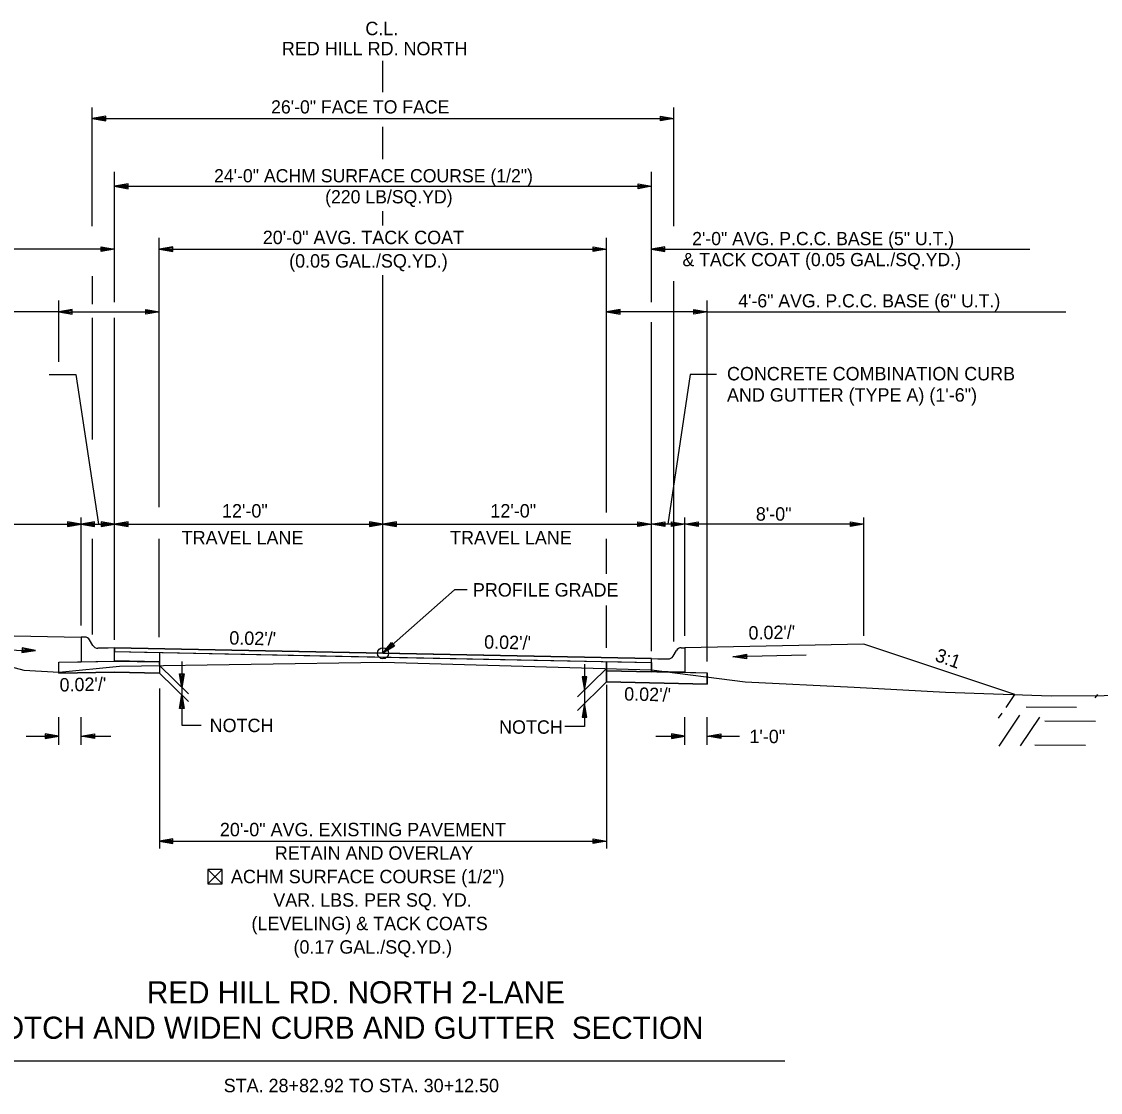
# Model space of a CAD drawing. Extents: x 1001270 to 1003428, y 1840152 to 1842912.
# Drawn here: x 1001334.82 to 1001383.06, y 1841178.76 to 1841226.64 of the extents above; entities that cross this region are included whole.
import ezdxf

# ---------------------------------------------------------------- set-up
doc = ezdxf.new("R2010")
doc.units = 0
for name, color, linetype in [('10', 7, 'Continuous'), ('19', 7, 'Continuous'), ('20', 7, 'Continuous'), ('8', 7, 'Continuous')]:
    doc.layers.add(name, color=color, linetype=linetype)

# ---------------------------------------------------------------- blocks, each defined once
blk = doc.blocks.new('TM')
at = {"layer": '8'}
for p, q in [((-120.309, 21.181), (-119.787, -20.829)), ((0, 0), (-120.309, 21.181)), ((-31.382, 2.945), (-120.176, 10.512)), ((-119.787, -20.829), (0, 0)), ((-119.911, -10.826), (-31.307, -3.057))]:
    blk.add_line(p, q, dxfattribs=at)

msp = doc.modelspace()

# ---------------------------------------------------------------- linework, layer by layer
at = {"layer": '10'}
for p, q in [((1001343.151, 1841188.733), (1001343.792, 1841188.091)), ((1001343.792, 1841188.733), (1001343.151, 1841188.091)), ((1001343.532, 1841188.091), (1001343.543, 1841188.091))]:
    msp.add_line(p, q, dxfattribs=at)
msp.add_lwpolyline([(1001343.543, 1841188.091), (1001343.792, 1841188.091), (1001343.792, 1841188.733), (1001343.151, 1841188.733), (1001343.151, 1841188.091), (1001343.532, 1841188.091)], dxfattribs=at)
at = {"layer": '19'}
for p, q in [((1001350.984, 1841223.494), (1001350.984, 1841224.886)), ((1001337.984, 1841217.491), (1001337.984, 1841222.806)), ((1001363.988, 1841217.491), (1001363.988, 1841222.806)), ((1001338.584, 1841222.409), (1001337.984, 1841222.304)), ((1001337.984, 1841222.304), (1001363.988, 1841222.304)), ((1001337.984, 1841222.304), (1001338.584, 1841222.199)), ((1001338.584, 1841222.354), (1001338.144, 1841222.319)), ((1001338.144, 1841222.289), (1001338.584, 1841222.249)), ((1001338.584, 1841222.199), (1001338.584, 1841222.409)), ((1001363.388, 1841222.199), (1001363.388, 1841222.409)), ((1001363.388, 1841222.409), (1001363.988, 1841222.304)), ((1001363.388, 1841222.354), (1001363.828, 1841222.319)), ((1001363.988, 1841222.304), (1001363.388, 1841222.199)), ((1001363.828, 1841222.289), (1001363.388, 1841222.249)), ((1001350.984, 1841220.489), (1001350.984, 1841221.934)), ((1001338.984, 1841214.103), (1001338.984, 1841219.928)), ((1001362.987, 1841214.103), (1001362.987, 1841219.928)), ((1001339.584, 1841219.382), (1001338.984, 1841219.277)), ((1001338.984, 1841219.277), (1001339.584, 1841219.172)), ((1001338.984, 1841219.277), (1001362.987, 1841219.277)), ((1001339.584, 1841219.327), (1001339.144, 1841219.292)), ((1001339.584, 1841219.172), (1001339.584, 1841219.382)), ((1001362.388, 1841219.172), (1001362.388, 1841219.382)), ((1001362.388, 1841219.382), (1001362.988, 1841219.277)), ((1001362.388, 1841219.327), (1001362.828, 1841219.292)), ((1001362.988, 1841219.277), (1001362.388, 1841219.172)), ((1001339.144, 1841219.262), (1001339.584, 1841219.222)), ((1001362.828, 1841219.262), (1001362.388, 1841219.222)), ((1001350.984, 1841217.52), (1001350.984, 1841218.162)), ((1001340.983, 1841204.929), (1001340.983, 1841216.97)), ((1001360.984, 1841204.686), (1001360.984, 1841216.968)), ((1001338.983, 1841216.47), (1001322.086, 1841216.47)), ((1001338.383, 1841216.365), (1001338.383, 1841216.575)), ((1001338.383, 1841216.575), (1001338.983, 1841216.47)), ((1001338.383, 1841216.52), (1001338.823, 1841216.485)), ((1001338.983, 1841216.47), (1001338.383, 1841216.365)), ((1001338.823, 1841216.455), (1001338.383, 1841216.415)), ((1001338.99, 1841216.469), (1001338.984, 1841216.469)), ((1001340.983, 1841216.47), (1001360.983, 1841216.47)), ((1001341.584, 1841216.575), (1001340.984, 1841216.47)), ((1001340.984, 1841216.47), (1001341.584, 1841216.365)), ((1001341.584, 1841216.52), (1001341.144, 1841216.485)), ((1001341.144, 1841216.455), (1001341.584, 1841216.415)), ((1001341.584, 1841216.365), (1001341.584, 1841216.575)), ((1001360.384, 1841216.363), (1001360.384, 1841216.573)), ((1001360.384, 1841216.573), (1001360.984, 1841216.468)), ((1001360.384, 1841216.518), (1001360.824, 1841216.483)), ((1001360.984, 1841216.468), (1001360.384, 1841216.363)), ((1001360.824, 1841216.453), (1001360.384, 1841216.413)), ((1001363.586, 1841216.573), (1001362.986, 1841216.468)), ((1001362.986, 1841216.468), (1001363.586, 1841216.363)), ((1001362.988, 1841216.468), (1001379.91, 1841216.468)), ((1001363.586, 1841216.518), (1001363.146, 1841216.483)), ((1001363.146, 1841216.453), (1001363.586, 1841216.413)), ((1001363.586, 1841216.363), (1001363.586, 1841216.573)), ((1001337.984, 1841215.253), (1001337.984, 1841214.007)), ((1001350.984, 1841198.398), (1001350.984, 1841215.302)), ((1001363.988, 1841198.917), (1001363.988, 1841215.043)), ((1001336.484, 1841211.423), (1001336.484, 1841214.17)), ((1001365.484, 1841198.029), (1001365.484, 1841214.168)), ((1001336.484, 1841213.67), (1001320.267, 1841213.67)), ((1001337.084, 1841213.775), (1001336.484, 1841213.67)), ((1001336.484, 1841213.67), (1001337.084, 1841213.565)), ((1001336.484, 1841213.67), (1001340.984, 1841213.67)), ((1001337.084, 1841213.72), (1001336.644, 1841213.685)), ((1001336.644, 1841213.655), (1001337.084, 1841213.615)), ((1001337.084, 1841213.565), (1001337.084, 1841213.775)), ((1001340.384, 1841213.565), (1001340.384, 1841213.775)), ((1001340.384, 1841213.775), (1001340.984, 1841213.67)), ((1001340.384, 1841213.72), (1001340.824, 1841213.685)), ((1001340.984, 1841213.67), (1001340.384, 1841213.565)), ((1001340.824, 1841213.655), (1001340.384, 1841213.615)), ((1001361.584, 1841213.773), (1001360.984, 1841213.668)), ((1001365.487, 1841213.668), (1001360.984, 1841213.668)), ((1001360.984, 1841213.668), (1001361.584, 1841213.563)), ((1001361.584, 1841213.718), (1001361.144, 1841213.683)), ((1001361.144, 1841213.653), (1001361.584, 1841213.613)), ((1001361.584, 1841213.563), (1001361.584, 1841213.773)), ((1001364.887, 1841213.563), (1001364.887, 1841213.773)), ((1001364.887, 1841213.773), (1001365.487, 1841213.668)), ((1001364.887, 1841213.718), (1001365.327, 1841213.683)), ((1001365.487, 1841213.668), (1001364.887, 1841213.563)), ((1001365.327, 1841213.653), (1001364.887, 1841213.613)), ((1001365.487, 1841213.668), (1001381.519, 1841213.668)), ((1001337.984, 1841213.401), (1001337.984, 1841207.955)), ((1001338.984, 1841198.998), (1001338.984, 1841213.401)), ((1001362.984, 1841198.485), (1001362.984, 1841213.2)), ((1001336.064, 1841210.859), (1001337.243, 1841210.859)), ((1001337.243, 1841210.859), (1001338.258, 1841204.167)), ((1001364.715, 1841210.859), (1001363.726, 1841204.167)), ((1001365.893, 1841210.859), (1001364.715, 1841210.859)), ((1001337.484, 1841199.643), (1001337.484, 1841204.467)), ((1001364.484, 1841199.176), (1001364.484, 1841204.467)), ((1001372.484, 1841199.176), (1001372.484, 1841204.467)), ((1001329.484, 1841204.167), (1001338.984, 1841204.167)), ((1001336.884, 1841204.272), (1001336.884, 1841204.062)), ((1001337.484, 1841204.167), (1001336.884, 1841204.272)), ((1001337.324, 1841204.182), (1001336.884, 1841204.217)), ((1001336.884, 1841204.062), (1001337.484, 1841204.167)), ((1001336.884, 1841204.112), (1001337.324, 1841204.152)), ((1001338.084, 1841204.272), (1001337.484, 1841204.167)), ((1001337.484, 1841204.167), (1001338.084, 1841204.062)), ((1001338.084, 1841204.217), (1001337.644, 1841204.182)), ((1001337.644, 1841204.152), (1001338.084, 1841204.112)), ((1001338.084, 1841204.062), (1001338.084, 1841204.272)), ((1001338.384, 1841204.272), (1001338.384, 1841204.062)), ((1001338.984, 1841204.167), (1001338.384, 1841204.272)), ((1001338.824, 1841204.182), (1001338.384, 1841204.217)), ((1001338.384, 1841204.062), (1001338.984, 1841204.167)), ((1001338.384, 1841204.112), (1001338.824, 1841204.152)), ((1001339.584, 1841204.272), (1001338.984, 1841204.167)), ((1001338.984, 1841204.167), (1001350.984, 1841204.167)), ((1001338.984, 1841204.167), (1001339.584, 1841204.062)), ((1001339.584, 1841204.217), (1001339.144, 1841204.182)), ((1001339.144, 1841204.152), (1001339.584, 1841204.112)), ((1001339.584, 1841204.062), (1001339.584, 1841204.272)), ((1001350.384, 1841204.272), (1001350.384, 1841204.062)), ((1001350.984, 1841204.167), (1001350.384, 1841204.272)), ((1001350.824, 1841204.182), (1001350.384, 1841204.217)), ((1001350.384, 1841204.062), (1001350.984, 1841204.167)), ((1001350.384, 1841204.112), (1001350.824, 1841204.152)), ((1001351.584, 1841204.272), (1001350.984, 1841204.167)), ((1001350.984, 1841204.167), (1001362.984, 1841204.167)), ((1001350.984, 1841204.167), (1001351.584, 1841204.062)), ((1001351.584, 1841204.217), (1001351.144, 1841204.182)), ((1001351.144, 1841204.152), (1001351.584, 1841204.112)), ((1001351.584, 1841204.062), (1001351.584, 1841204.272)), ((1001362.384, 1841204.062), (1001362.384, 1841204.272)), ((1001362.384, 1841204.272), (1001362.984, 1841204.167)), ((1001362.384, 1841204.217), (1001362.824, 1841204.182)), ((1001362.984, 1841204.167), (1001362.384, 1841204.062)), ((1001362.824, 1841204.152), (1001362.384, 1841204.112)), ((1001362.984, 1841204.167), (1001363.584, 1841204.272)), ((1001372.484, 1841204.167), (1001362.984, 1841204.167)), ((1001363.584, 1841204.062), (1001362.984, 1841204.167)), ((1001363.144, 1841204.182), (1001363.584, 1841204.217)), ((1001363.584, 1841204.112), (1001363.144, 1841204.152)), ((1001363.584, 1841204.272), (1001363.584, 1841204.062)), ((1001363.884, 1841204.062), (1001363.884, 1841204.272)), ((1001363.884, 1841204.272), (1001364.484, 1841204.167)), ((1001363.884, 1841204.217), (1001364.324, 1841204.182)), ((1001364.484, 1841204.167), (1001363.884, 1841204.062)), ((1001364.324, 1841204.152), (1001363.884, 1841204.112)), ((1001364.484, 1841204.167), (1001365.084, 1841204.272)), ((1001365.084, 1841204.062), (1001364.484, 1841204.167)), ((1001364.644, 1841204.182), (1001365.084, 1841204.217)), ((1001365.084, 1841204.112), (1001364.644, 1841204.152)), ((1001365.084, 1841204.272), (1001365.084, 1841204.062)), ((1001371.884, 1841204.062), (1001371.884, 1841204.272)), ((1001371.884, 1841204.272), (1001372.484, 1841204.167)), ((1001371.884, 1841204.217), (1001372.324, 1841204.182)), ((1001372.484, 1841204.167), (1001371.884, 1841204.062)), ((1001372.324, 1841204.152), (1001371.884, 1841204.112)), ((1001337.984, 1841203.516), (1001337.984, 1841199.24)), ((1001340.983, 1841199.119), (1001340.983, 1841203.516)), ((1001360.984, 1841201.943), (1001360.984, 1841203.516)), ((1001360.984, 1841198.634), (1001360.984, 1841200.531)), ((1001329.474, 1841199.284), (1001337.474, 1841199.123)), ((1001337.65, 1841199.123), (1001337.484, 1841199.123)), ((1001337.484, 1841199.123), (1001337.484, 1841198.789)), ((1001337.484, 1841198.789), (1001337.484, 1841198.608)), ((1001337.484, 1841198.608), (1001337.484, 1841198.015)), ((1001338.012, 1841198.747), (1001337.866, 1841198.998)), ((1001338.699, 1841198.632), (1001338.234, 1841198.623)), ((1001338.984, 1841198.638), (1001338.699, 1841198.632)), ((1001338.699, 1841198.632), (1001338.699, 1841198.632)), ((1001338.699, 1841198.632), (1001338.699, 1841198.632)), ((1001338.984, 1841198.638), (1001350.984, 1841198.398)), ((1001350.984, 1841198.398), (1001351.363, 1841198.874)), ((1001351.501, 1841198.718), (1001350.984, 1841198.398)), ((1001351.095, 1841198.511), (1001351.395, 1841198.831)), ((1001351.468, 1841198.75), (1001351.114, 1841198.493)), ((1001351.363, 1841198.874), (1001351.501, 1841198.718)), ((1001364.317, 1841198.643), (1001364.484, 1841198.643)), ((1001372.484, 1841198.804), (1001364.484, 1841198.643)), ((1001364.484, 1841198.643), (1001364.484, 1841198.309)), ((1001379.241, 1841196.552), (1001372.484, 1841198.804)), ((1001379.241, 1841196.552), (1001372.484, 1841198.804)), ((1001338.984, 1841198.471), (1001350.984, 1841198.231)), ((1001338.984, 1841198.471), (1001340.984, 1841198.431)), ((1001338.984, 1841198.054), (1001338.984, 1841198.471)), ((1001338.984, 1841198.054), (1001340.984, 1841198.014)), ((1001340.984, 1841198.014), (1001338.984, 1841198.054)), ((1001340.984, 1841198.431), (1001340.984, 1841197.514)), ((1001340.984, 1841198.431), (1001340.984, 1841197.9)), ((1001350.984, 1841198.398), (1001362.984, 1841198.158)), ((1001350.984, 1841198.231), (1001362.984, 1841197.991)), ((1001362.984, 1841198.158), (1001363.268, 1841198.152)), ((1001363.268, 1841198.152), (1001363.268, 1841198.152)), ((1001363.268, 1841198.152), (1001363.268, 1841198.152)), ((1001363.268, 1841198.152), (1001363.734, 1841198.143)), ((1001363.955, 1841198.267), (1001364.101, 1841198.518)), ((1001364.484, 1841198.309), (1001364.484, 1841198.128)), ((1001364.484, 1841198.128), (1001364.484, 1841197.548)), ((1001336.484, 1841197.995), (1001337.484, 1841198.015)), ((1001336.484, 1841197.504), (1001336.484, 1841197.995)), ((1001337.484, 1841198.015), (1001338.984, 1841198.045)), ((1001338.984, 1841198.045), (1001340.984, 1841198.014)), ((1001340.984, 1841197.9), (1001340.984, 1841198.014)), ((1001340.984, 1841198.014), (1001340.984, 1841197.514)), ((1001340.984, 1841197.853), (1001342.284, 1841196.58)), ((1001360.984, 1841197.716), (1001359.684, 1841196.444)), ((1001360.984, 1841198.031), (1001360.984, 1841197.114)), ((1001360.984, 1841198.031), (1001362.984, 1841197.991)), ((1001360.984, 1841197.614), (1001360.984, 1841198.031)), ((1001360.984, 1841197.614), (1001362.984, 1841197.574)), ((1001362.984, 1841197.574), (1001360.984, 1841197.614)), ((1001360.984, 1841197.614), (1001365.484, 1841197.528)), ((1001360.984, 1841197.114), (1001360.984, 1841197.614)), ((1001362.984, 1841197.991), (1001362.984, 1841197.574)), ((1001364.484, 1841197.548), (1001362.984, 1841197.578)), ((1001362.984, 1841197.574), (1001362.984, 1841197.574)), ((1001336.484, 1841197.504), (1001338.984, 1841197.554)), ((1001338.984, 1841197.554), (1001340.984, 1841197.514)), ((1001340.984, 1841197.514), (1001338.984, 1841197.554)), ((1001340.984, 1841197.514), (1001342.284, 1841196.242)), ((1001340.984, 1841197.514), (1001340.984, 1841197.514)), ((1001341.879, 1841197.474), (1001342.089, 1841197.474)), ((1001341.984, 1841196.874), (1001341.879, 1841197.474)), ((1001341.969, 1841197.034), (1001341.929, 1841197.474)), ((1001342.089, 1841197.474), (1001341.984, 1841196.874)), ((1001342.034, 1841197.474), (1001341.999, 1841197.034)), ((1001360.984, 1841197.114), (1001359.684, 1841195.842)), ((1001360.099, 1841197.347), (1001359.889, 1841197.347)), ((1001359.889, 1841197.347), (1001359.994, 1841196.747)), ((1001359.944, 1841197.347), (1001359.979, 1841196.907)), ((1001359.994, 1841196.747), (1001360.099, 1841197.347)), ((1001360.009, 1841196.907), (1001360.049, 1841197.347)), ((1001360.984, 1841197.114), (1001365.484, 1841197.024)), ((1001365.484, 1841197.024), (1001360.984, 1841197.114)), ((1001364.484, 1841197.548), (1001365.484, 1841197.528)), ((1001365.484, 1841197.024), (1001365.484, 1841197.528)), ((1001365.484, 1841197.528), (1001365.484, 1841197.024)), ((1001340.984, 1841196.816), (1001340.984, 1841189.666)), ((1001360.984, 1841196.985), (1001360.984, 1841189.666)), ((1001365.484, 1841197.024), (1001365.484, 1841197.024)), ((1001341.879, 1841195.936), (1001341.984, 1841196.536)), ((1001341.934, 1841195.936), (1001341.969, 1841196.376)), ((1001341.984, 1841196.536), (1001342.089, 1841195.936)), ((1001341.999, 1841196.376), (1001342.039, 1841195.936)), ((1001359.994, 1841196.145), (1001359.889, 1841195.545)), ((1001360.099, 1841195.545), (1001359.994, 1841196.145)), ((1001378.849, 1841195.968), (1001379.241, 1841196.551)), ((1001382.834, 1841196.402), (1001382.94, 1841196.552)), ((1001342.089, 1841195.936), (1001341.879, 1841195.936)), ((1001359.979, 1841195.985), (1001359.939, 1841195.545)), ((1001360.044, 1841195.545), (1001360.009, 1841195.985)), ((1001378.509, 1841195.5), (1001378.663, 1841195.725)), ((1001379.737, 1841196.007), (1001381.997, 1841195.985)), ((1001336.484, 1841194.308), (1001336.484, 1841195.547)), ((1001337.484, 1841194.308), (1001337.484, 1841195.547)), ((1001341.984, 1841195.188), (1001342.848, 1841195.188)), ((1001359.889, 1841195.545), (1001360.099, 1841195.545)), ((1001364.484, 1841194.308), (1001364.484, 1841195.547)), ((1001365.484, 1841194.308), (1001365.484, 1841195.547)), ((1001378.531, 1841194.251), (1001379.458, 1841195.633)), ((1001379.487, 1841194.253), (1001380.353, 1841195.541)), ((1001380.577, 1841195.378), (1001382.837, 1841195.356)), ((1001335.035, 1841194.687), (1001336.484, 1841194.687)), ((1001335.035, 1841194.687), (1001336.484, 1841194.687)), ((1001335.884, 1841194.792), (1001335.884, 1841194.582)), ((1001336.484, 1841194.687), (1001335.884, 1841194.792)), ((1001335.884, 1841194.792), (1001335.884, 1841194.582)), ((1001336.484, 1841194.687), (1001335.884, 1841194.792)), ((1001336.324, 1841194.702), (1001335.884, 1841194.737)), ((1001336.324, 1841194.702), (1001335.884, 1841194.737)), ((1001335.884, 1841194.582), (1001336.484, 1841194.687)), ((1001335.884, 1841194.582), (1001336.484, 1841194.687)), ((1001337.484, 1841194.687), (1001338.084, 1841194.792)), ((1001337.484, 1841194.687), (1001338.084, 1841194.792)), ((1001338.084, 1841194.582), (1001337.484, 1841194.687)), ((1001338.084, 1841194.582), (1001337.484, 1841194.687)), ((1001337.484, 1841194.687), (1001338.811, 1841194.687)), ((1001337.644, 1841194.702), (1001338.084, 1841194.737)), ((1001337.644, 1841194.702), (1001338.084, 1841194.737)), ((1001338.084, 1841194.792), (1001338.084, 1841194.582)), ((1001338.084, 1841194.792), (1001338.084, 1841194.582)), ((1001359.994, 1841195.117), (1001359.12, 1841195.117)), ((1001363.187, 1841194.687), (1001364.484, 1841194.687)), ((1001363.884, 1841194.792), (1001363.884, 1841194.582)), ((1001364.484, 1841194.687), (1001363.884, 1841194.792)), ((1001363.884, 1841194.792), (1001363.884, 1841194.582)), ((1001364.484, 1841194.687), (1001363.884, 1841194.792)), ((1001364.324, 1841194.702), (1001363.884, 1841194.737)), ((1001364.324, 1841194.702), (1001363.884, 1841194.737)), ((1001363.884, 1841194.582), (1001364.484, 1841194.687)), ((1001363.884, 1841194.582), (1001364.484, 1841194.687)), ((1001365.484, 1841194.687), (1001366.084, 1841194.792)), ((1001365.484, 1841194.687), (1001366.084, 1841194.792)), ((1001366.084, 1841194.582), (1001365.484, 1841194.687)), ((1001365.484, 1841194.687), (1001366.932, 1841194.687)), ((1001366.084, 1841194.582), (1001365.484, 1841194.687)), ((1001365.484, 1841194.687), (1001366.932, 1841194.687)), ((1001365.644, 1841194.702), (1001366.084, 1841194.737)), ((1001365.644, 1841194.702), (1001366.084, 1841194.737)), ((1001366.084, 1841194.792), (1001366.084, 1841194.582)), ((1001366.084, 1841194.792), (1001366.084, 1841194.582)), ((1001335.884, 1841194.632), (1001336.324, 1841194.672)), ((1001335.884, 1841194.632), (1001336.324, 1841194.672)), ((1001338.084, 1841194.632), (1001337.644, 1841194.672)), ((1001338.084, 1841194.632), (1001337.644, 1841194.672)), ((1001363.884, 1841194.632), (1001364.324, 1841194.672)), ((1001363.884, 1841194.632), (1001364.324, 1841194.672)), ((1001366.084, 1841194.632), (1001365.644, 1841194.672)), ((1001366.084, 1841194.632), (1001365.644, 1841194.672)), ((1001380.125, 1841194.298), (1001382.395, 1841194.286)), ((1001341.584, 1841190.099), (1001340.984, 1841189.994)), ((1001340.984, 1841189.994), (1001360.984, 1841189.994)), ((1001340.984, 1841189.994), (1001341.584, 1841189.889)), ((1001341.584, 1841190.044), (1001341.144, 1841190.009)), ((1001341.144, 1841189.979), (1001341.584, 1841189.939)), ((1001341.584, 1841189.889), (1001341.584, 1841190.099)), ((1001360.384, 1841189.889), (1001360.384, 1841190.099)), ((1001360.384, 1841190.099), (1001360.984, 1841189.994)), ((1001360.384, 1841190.044), (1001360.824, 1841190.009)), ((1001360.984, 1841189.994), (1001360.384, 1841189.889)), ((1001360.824, 1841189.979), (1001360.384, 1841189.939)), ((1001332.72, 1841180.169), (1001368.945, 1841180.169)), ((1001336.117, 1841180.169), (1001365.85, 1841180.169))]:
    msp.add_line(p, q, dxfattribs=at)
for points in [[(1001354.745, 1841201.233), (1001354.175, 1841201.233), (1001350.984, 1841198.398)], [(1001328.989, 1841200.31), (1001332.565, 1841198.276), (1001334.924, 1841197.639), (1001336.5, 1841197.555), (1001339.205, 1841197.826), (1001350.972, 1841198), (1001362.984, 1841197.659), (1001367.173, 1841197.123), (1001372.054, 1841196.875), (1001376.14, 1841196.662), (1001380.854, 1841196.492), (1001390.359, 1841196.552)], [(1001338.984, 1841198.045), (1001338.984, 1841198.221), (1001338.984, 1841198.471), (1001338.984, 1841198.638)], [(1001362.984, 1841197.578), (1001362.984, 1841197.741), (1001362.984, 1841197.991), (1001362.984, 1841198.158)], [(1001338.984, 1841197.554), (1001336.484, 1841197.504), (1001336.484, 1841197.995), (1001338.984, 1841198.045)], [(1001341.984, 1841198.024), (1001341.984, 1841195.188)], [(1001359.994, 1841197.913), (1001359.994, 1841195.117)]]:
    msp.add_lwpolyline(points, dxfattribs=at)
msp.add_lwpolyline([(1001338.984, 1841198.638), (1001338.984, 1841198.471), (1001362.984, 1841197.991), (1001362.984, 1841198.158)], close=True, dxfattribs=at)
msp.add_circle((1001350.984, 1841198.398), 0.25, dxfattribs=at)
for centre, start, end in [((1001337.65, 1841198.873), 30.1619, 90), ((1001338.229, 1841198.873), 210.1635, 271.1458), ((1001364.317, 1841198.393), 90, 149.8381), ((1001363.739, 1841198.393), 268.8542, 329.8365)]:
    msp.add_arc(centre, 0.25, start, end, dxfattribs=at)
at = {"layer": '20'}
for p, q in [((1001332.172, 1841198.587), (1001335.442, 1841198.521)), ((1001369.903, 1841198.311), (1001366.633, 1841198.246))]:
    msp.add_line(p, q, dxfattribs=at)

# ---------------------------------------------------------------- block references
at = {"layer": '19', "xscale": 0.0050063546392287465}
for p, yscale, rotation in [((1001335.443, 1841198.519), 0.005006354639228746, -1.1310771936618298), ((1001366.632, 1841198.244), -0.0050063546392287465, -178.8781640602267)]:
    msp.add_blockref('TM', p, dxfattribs=dict(at, yscale=yscale, rotation=rotation))

# ---------------------------------------------------------------- texts
at = {"layer": '19'}
for s, height, p in [('C.L.', 0.6, (1001350.196, 1841226.035)), ('RED HILL RD. NORTH', 0.6, (1001346.463, 1841225.135)), ('26\'-0" FACE TO FACE', 0.59001, (1001345.981, 1841222.534)), ('24\'-0" ACHM SURFACE COURSE (1/2")', 0.59001, (1001343.431, 1841219.455)), ('(220 LB/SQ.YD)', 0.59001, (1001348.397, 1841218.515)), ('2\'-0" AVG. P.C.C. BASE (5" U.T.)', 0.59001, (1001364.808, 1841216.646)), ('& TACK COAT (0.05 GAL./SQ.YD.)', 0.59001, (1001364.376, 1841215.706)), ('4\'-6" AVG. P.C.C. BASE (6" U.T.)', 0.59001, (1001366.871, 1841213.865)), ('CONCRETE COMBINATION CURB', 0.6, (1001366.365, 1841210.6)), ('AND GUTTER (TYPE A) (1\'-6")', 0.6, (1001366.365, 1841209.65)), ('12\'-0"', 0.6, (1001343.786, 1841204.467)), ('12\'-0"', 0.6, (1001355.786, 1841204.467)), ('TRAVEL LANE', 0.6, (1001341.984, 1841203.267)), ('TRAVEL LANE', 0.6, (1001353.984, 1841203.267)), ('NOTCH', 0.6, (1001343.234, 1841194.873)), ('NOTCH', 0.6, (1001356.173, 1841194.8))]:
    msp.add_text(s, height=height, dxfattribs=at).set_placement(p)
for s, height, rotation, p in [('20\'-0" AVG. TACK COAT', 0.6, 360, (1001345.609, 1841216.693)), ('(0.05 GAL./SQ.YD.)', 0.6, 360, (1001346.788, 1841215.643)), ('8\'-0"', 0.6, 360, (1001367.655, 1841204.327)), ('PROFILE GRADE', 0.6, 360, (1001355.004, 1841200.933)), ("0.02'/'", 0.6, 1.1419, (1001367.333, 1841199.007)), ("0.02'/'", 0.6, 358.8542, (1001344.107, 1841198.789)), ("0.02'/'", 0.6, 358.8542, (1001355.502, 1841198.608)), ('3:1', 0.6, 340.4943, (1001375.628, 1841198.071)), ("0.02'/'", 0.6, 1.1458, (1001336.527, 1841196.686)), ("0.02'/'", 0.6, 358.8542, (1001361.764, 1841196.284)), ('1\'-0"', 0.6, 360, (1001367.368, 1841194.379)), ('20\'-0" AVG. EXISTING PAVEMENT', 0.6, 360, (1001343.692, 1841190.216)), ('RETAIN AND OVERLAY', 0.6, 360, (1001346.146, 1841189.166)), ('ACHM SURFACE COURSE (1/2")', 0.6, 360, (1001344.185, 1841188.116)), ('VAR. LBS. PER SQ. YD.', 0.6, 360, (1001346.08, 1841187.066)), ('(LEVELING) & TACK COATS', 0.6, 360, (1001345.102, 1841186.016)), ('(0.17 GAL./SQ.YD.)', 0.6, 360, (1001346.982, 1841184.966)), ('RED HILL RD. NORTH 2-LANE ', 0.98999, 359.9954, (1001340.43, 1841182.743)), ('NOTCH AND WIDEN CURB AND GUTTER  SECTION ', 0.98999, 359.9954, (1001332.95, 1841181.16)), ('STA. 28+82.92 TO STA. 30+12.50 ', 0.6, 359.9954, (1001343.862, 1841178.771))]:
    msp.add_text(s, height=height, rotation=rotation, dxfattribs=at).set_placement(p)

doc.saveas('drawing.dxf')
